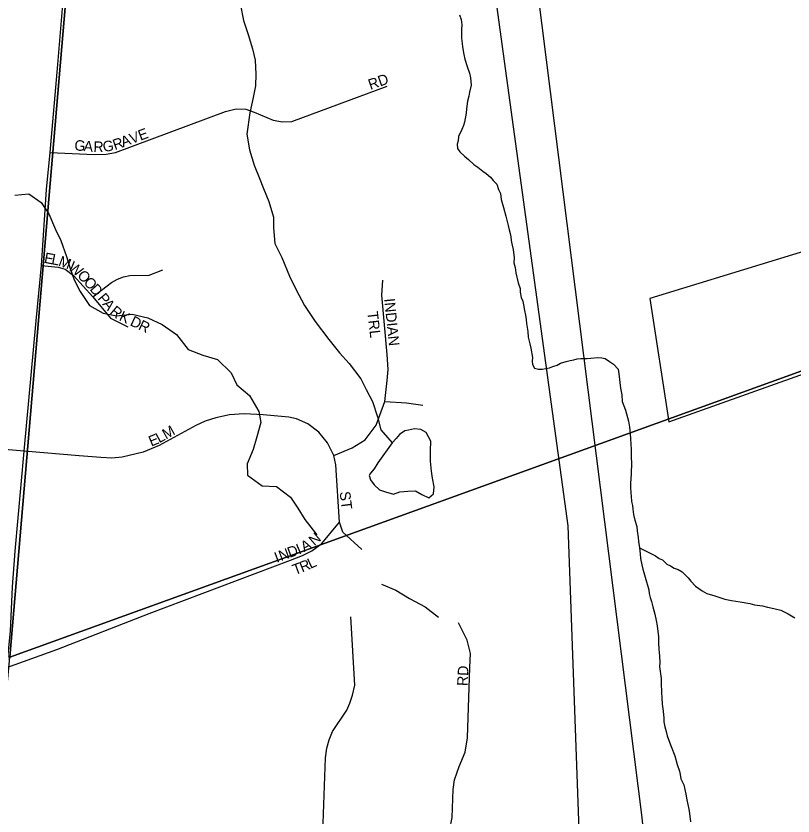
# Model space of a CAD drawing. Extents: x -209 to 4852, y 0 to 905.
# Drawn here: x 491.36 to 505.3, y 220.94 to 235.29 of the extents above; entities that cross this region are included whole.
import ezdxf

# ---------------------------------------------------------------- set-up
doc = ezdxf.new("R2010")
doc.units = 0
for name, color, linetype in [('GM_X_Airport_Location_Class_2', 7, 'Continuous'), ('GM_X_Airport_Location_Class_3', 7, 'Continuous'), ('GM_X_County_Road', 7, 'Continuous'), ('GM_X_Major_River', 7, 'Continuous'), ('GM_X_Minor_River', 7, 'Continuous'), ('GM_X_Rail_Line_Text', 7, 'Continuous'), ('GM_X_US_Location', 7, 'Continuous')]:
    doc.layers.add(name, color=color, linetype=linetype)

msp = doc.modelspace()

# ---------------------------------------------------------------- linework, layer by layer
at = {"layer": 'GM_X_Airport_Location_Class_2'}
for points in [[(490.715, 218.34), (490.817, 219.401), (490.916, 220.535), (491.045, 221.931), (491.084, 222.318), (491.193, 223.599), (491.258, 224.254), (491.294, 225.047), (491.344, 225.684), (491.503, 227.482), (491.719, 229.821), (491.816, 230.812), (491.902, 232.173), (491.972, 232.841), (492.107, 234.42), (492.211, 235.646), (492.234, 235.961), (492.406, 237.969), (492.444, 238.408), (492.492, 239.091), (492.554, 239.88), (492.684, 241.437), (492.748, 242.059)], [(491.972, 232.841), (492.762, 232.803), (492.973, 232.812), (493.142, 232.837), (495.114, 233.573), (495.309, 233.624), (495.478, 233.616), (495.63, 233.565), (495.969, 233.421), (496.138, 233.387), (496.307, 233.395), (498.016, 234.03)], [(491.816, 230.812), (492.116, 230.783), (492.236, 230.746), (492.386, 230.635), (492.737, 230.249), (493.054, 229.868), (493.364, 229.712)], [(492.737, 230.249), (493.07, 230.507), (493.18, 230.566), (493.286, 230.609), (493.401, 230.631), (493.748, 230.636), (493.993, 230.737)], [(497.06, 227.403), (497.391, 227.543), (497.62, 227.685), (497.819, 227.947), (497.974, 228.374), (498.016, 228.751), (498.037, 228.949), (498.019, 229.215), (497.919, 230.282), (497.936, 230.548)], [(497.974, 228.374), (498.366, 228.347), (498.659, 228.308)], [(497.06, 227.403), (496.943, 227.633), (496.788, 227.824), (496.595, 227.974), (496.39, 228.063), (496.25, 228.09), (495.79, 228.134), (495.45, 228.149), (495.186, 228.13), (494.943, 228.08), (494.75, 228.019), (494.586, 227.941), (493.923, 227.58), (493.639, 227.464), (493.264, 227.375), (493.077, 227.357), (492.877, 227.369), (492.491, 227.4), (491.503, 227.482)], [(491.503, 227.482), (490.316, 227.58)], [(497.561, 225.717), (497.221, 226.026), (497.164, 226.205), (497.094, 227.237), (497.06, 227.403)], [(491.193, 223.599), (492.088, 223.925), (493.748, 224.566), (496.283, 225.527), (496.496, 225.606), (496.665, 225.691), (496.847, 225.824), (497.164, 226.205)], [(496.819, 217.62), (496.9, 217.872), (496.974, 218.075), (497.001, 218.219), (496.995, 218.345), (496.953, 218.476), (496.872, 218.59), (496.814, 218.682), (496.794, 218.799), (496.913, 221.978), (496.933, 222.153), (496.974, 222.301), (497.035, 222.451), (497.291, 222.836), (497.347, 222.957), (497.396, 223.105), (497.436, 223.281), (497.365, 224.506)], [(498.632, 217.219), (498.675, 218.253), (498.698, 218.457), (498.866, 219.459), (498.904, 219.707), (498.967, 220.02), (499.036, 220.221), (499.142, 220.691), (499.181, 220.907), (499.198, 221.409), (499.224, 221.582), (499.307, 221.826), (499.416, 222.083), (499.459, 222.34), (499.5, 223.601), (499.513, 223.85), (499.452, 224.088), (499.297, 224.401)]]:
    msp.add_lwpolyline(points, dxfattribs=at)
at = {"layer": 'GM_X_County_Road'}
for points in [[(495.386, 235.484), (495.441, 235.209), (495.52, 234.957), (495.598, 234.697), (495.647, 234.498), (495.658, 234.247), (495.653, 234.034), (495.612, 233.829), (495.553, 233.549), (495.5, 233.17), (495.548, 232.888), (495.633, 232.612), (495.72, 232.39), (495.8, 232.191), (495.894, 231.961), (495.979, 231.678), (495.976, 231.488), (496, 231.206), (496.124, 230.953), (496.262, 230.623), (496.379, 230.385), (496.533, 230.093), (496.724, 229.808), (496.968, 229.484), (497.161, 229.244), (497.332, 229.051), (497.546, 228.781), (497.641, 228.589), (497.751, 228.374), (497.844, 228.098), (497.9, 227.861), (498.108, 227.629)], [(499.314, 235.307), (499.342, 235.223), (499.355, 235.131), (499.353, 235.055), (499.349, 234.888), (499.362, 234.797), (499.368, 234.736), (499.395, 234.598), (499.408, 234.514), (499.45, 234.384), (499.493, 234.261), (499.514, 234.177), (499.526, 234.048), (499.492, 233.919), (499.483, 233.851), (499.458, 233.76), (499.439, 233.624), (499.437, 233.548), (499.403, 233.382)], [(499.403, 233.382), (499.386, 233.321), (499.354, 233.254), (499.298, 233.126), (499.288, 233.05), (499.272, 232.99), (499.277, 232.913), (499.321, 232.852), (499.403, 232.774), (499.478, 232.711), (499.574, 232.625), (499.642, 232.578), (499.731, 232.507), (499.791, 232.46), (499.873, 232.397), (499.917, 232.335), (499.984, 232.273), (500.012, 232.173), (500.048, 232.104), (500.061, 231.997), (500.103, 231.852), (500.145, 231.698), (500.186, 231.53), (500.207, 231.454), (500.221, 231.385), (500.235, 231.324), (500.241, 231.263), (500.254, 231.202), (500.275, 231.102), (500.294, 230.95), (500.292, 230.859), (500.312, 230.774), (500.325, 230.683), (500.366, 230.499), (500.402, 230.4), (500.4, 230.331), (500.421, 230.24), (500.45, 230.17), (500.463, 230.109), (500.483, 230.002), (500.497, 229.918), (500.51, 229.842), (500.516, 229.774), (500.543, 229.628), (500.548, 229.529), (500.575, 229.407), (500.596, 229.331), (500.622, 229.163), (500.621, 229.094), (500.627, 229.033), (500.663, 228.972), (500.731, 228.955), (500.8, 228.953), (500.93, 228.973), (500.991, 229.002), (501.068, 229.022), (501.129, 229.059), (501.229, 229.087), (501.298, 229.108), (501.367, 229.122), (501.428, 229.135), (501.489, 229.141), (501.603, 229.146), (501.672, 229.152), (501.794, 229.164), (501.87, 229.155), (501.93, 229.146), (502.005, 229.091), (502.08, 229.043), (502.161, 228.95), (502.174, 228.866), (502.193, 228.713), (502.206, 228.614), (502.226, 228.492), (502.231, 228.37), (502.295, 228.217), (502.344, 228.018), (502.364, 227.911), (502.376, 227.797), (502.381, 227.698), (502.387, 227.614), (502.392, 227.507), (502.397, 227.416), (502.396, 227.355), (502.401, 227.279), (502.396, 227.066), (502.385, 226.907), (502.383, 226.831), (502.388, 226.732), (502.394, 226.671), (502.399, 226.58), (502.42, 226.503), (502.426, 226.442), (502.439, 226.343), (502.46, 226.244), (502.495, 226.129), (502.501, 226.053), (502.52, 225.93), (502.526, 225.862), (502.546, 225.747), (502.559, 225.641)], [(491.336, 232.072), (491.587, 232.098), (491.811, 231.941), (491.944, 231.741), (492.067, 231.457), (492.162, 231.258), (492.263, 230.974)], [(492.263, 230.974), (492.327, 230.76), (492.399, 230.553), (492.508, 230.346), (492.678, 230.092), (492.918, 229.958), (493.16, 229.908), (493.441, 229.94), (493.721, 229.874), (493.977, 229.755), (494.239, 229.575), (494.446, 229.305), (494.709, 229.201), (494.973, 229.127), (495.219, 228.887), (495.321, 228.672), (495.545, 228.477), (495.714, 228.193), (495.748, 227.994), (495.675, 227.737), (495.61, 227.51), (495.506, 227.254), (495.51, 227.048), (495.771, 226.861), (496.029, 226.848), (496.283, 226.653), (496.416, 226.46), (496.541, 226.253), (496.756, 225.982)], [(502.546, 225.747), (502.832, 225.604), (502.899, 225.556), (502.959, 225.532), (503.033, 225.454), (503.101, 225.422), (503.169, 225.382), (503.236, 225.358), (503.311, 225.318), (503.415, 225.209), (503.467, 225.147), (503.549, 225.061), (503.668, 224.975), (503.751, 224.927), (503.894, 224.885), (504.075, 224.828), (504.196, 224.802), (504.348, 224.775), (504.522, 224.748), (504.605, 224.723), (504.749, 224.705), (504.84, 224.68), (504.9, 224.671), (504.976, 224.653), (505.082, 224.628), (505.21, 224.564), (505.33, 224.493)], [(502.559, 225.641), (502.564, 225.557), (502.584, 225.442), (502.605, 225.366), (502.619, 225.305), (502.647, 225.22), (502.71, 224.991), (502.716, 224.93), (502.737, 224.853), (502.758, 224.784), (502.786, 224.685), (502.821, 224.555), (502.841, 224.44), (502.862, 224.348), (502.887, 224.15), (502.885, 224.044), (502.889, 223.93), (502.902, 223.808), (502.906, 223.686), (502.905, 223.618), (502.93, 223.404), (502.935, 223.32), (502.939, 223.153), (502.944, 223.054), (502.949, 222.94), (502.968, 222.818), (502.98, 222.688), (502.979, 222.627), (503, 222.536), (503.02, 222.452), (503.041, 222.375), (503.062, 222.306), (503.113, 222.183), (503.177, 222.014), (503.219, 221.861), (503.261, 221.739), (503.275, 221.677), (503.288, 221.601), (503.339, 221.493), (503.373, 221.325), (503.393, 221.226), (503.427, 221.058), (503.44, 220.982), (503.459, 220.829)], [(497.915, 225.093), (498.171, 224.989), (498.418, 224.84), (498.696, 224.69), (498.935, 224.503)]]:
    msp.add_lwpolyline(points, dxfattribs=at)
at = {"layer": 'GM_X_Major_River'}
for points in [[(498.128, 226.709), (498.243, 226.752), (498.387, 226.764), (498.524, 226.769), (498.637, 226.706), (498.764, 226.643), (498.849, 226.717), (498.859, 226.839), (498.832, 226.999), (498.812, 227.121), (498.792, 227.304), (498.796, 227.486), (498.799, 227.661), (498.719, 227.815), (498.621, 227.87), (498.508, 227.88), (498.401, 227.859), (498.333, 227.845), (498.24, 227.779), (498.178, 227.711), (498.108, 227.629)], [(498.108, 227.629), (497.851, 227.269), (497.781, 227.164), (497.718, 227.089), (497.695, 227.044), (497.716, 226.967), (497.782, 226.875), (497.879, 226.789), (497.985, 226.749), (498.128, 226.709)]]:
    msp.add_lwpolyline(points, dxfattribs=at)
at = {"layer": 'GM_X_Minor_River'}
for points in [[(492.971, 244.015), (513.823, 252.487), (511.895, 231.246), (491.244, 223.785)], [(470.722, 248.55), (492.971, 244.015), (491.244, 223.785), (468.884, 227.907)], [(491.244, 223.785), (511.895, 231.246), (509.934, 210.211), (489.369, 203.687)]]:
    msp.add_lwpolyline(points, close=True, dxfattribs=at)
at = {"layer": 'GM_X_Rail_Line_Text'}
msp.add_lwpolyline([(502.8, 218.809), (502.776, 219.002), (502.592, 220.909), (500.427, 238.061), (500.19, 239.911), (499.976, 241.813)], dxfattribs=at)
at = {"layer": 'GM_X_US_Location'}
for points in [[(505.633, 243.664), (498.996, 241.277), (499.575, 238.414), (501.258, 226.141), (501.506, 219.364)], [(511.797, 232.995), (502.73, 230.22), (503.069, 228.007), (509.6, 230.336)]]:
    msp.add_lwpolyline(points, dxfattribs=at)

# ---------------------------------------------------------------- texts
at = {"layer": 'GM_X_Airport_Location_Class_3'}
for s, height, rotation, p in [('RD', 0.1894, 19.4394, (497.716, 233.961)), ('E', 0.189, 20.5784, (493.59, 233.049)), ('R', 0.189, 19.1362, (493.131, 232.881)), ('A', 0.189, 20.4441, (493.277, 232.932)), ('V', 0.189, 20.5653, (493.434, 232.99)), ('G', 0.189, 355.0549, (492.398, 232.879)), ('A', 0.189, 355.0549, (492.564, 232.865)), ('R', 0.189, 358.8419, (492.744, 232.85)), ('G', 0.189, 7.9061, (492.927, 232.849)), ('E', 0.189, 349.1134, (491.851, 230.862)), ('L', 0.189, 348.9205, (491.982, 230.837)), ('M', 0.189, 339.0645, (492.104, 230.814)), ('W', 0.189, 322.0911, (492.278, 230.75)), ('O', 0.189, 313.4853, (492.444, 230.622)), ('O', 0.189, 312.356, (492.558, 230.502)), ('D', 0.189, 311.815, (492.67, 230.379)), ('P', 0.189, 309.7951, (492.812, 230.218)), ('A', 0.189, 310.0457, (492.898, 230.115)), ('R', 0.189, 319.5234, (493.029, 229.963)), ('INDIAN', 0.1894, 275.8272, (497.963, 230.214)), ('K', 0.189, 335.6728, (493.193, 229.834)), ('TRL', 0.1894, 276.5864, (497.66, 229.978)), ('D', 0.189, 334.5883, (493.389, 229.745)), ('R', 0.189, 334.6091, (493.539, 229.673)), ('M', 0.189, 29.6184, (494.047, 227.687)), ('E', 0.189, 22.4307, (493.784, 227.561)), ('L', 0.189, 28.5192, (493.926, 227.621)), ('ST', 0.1894, 277.12, (497.163, 226.748)), ('N', 0.189, 40.8749, (496.71, 225.774)), ('D', 0.189, 20.5228, (496.268, 225.565)), ('I', 0.189, 22.863, (496.432, 225.626)), ('A', 0.189, 28.9295, (496.528, 225.668)), ('I', 0.189, 20.4947, (496.034, 225.477)), ('N', 0.189, 20.5298, (496.112, 225.506)), ('R', 0.189, 21.9324, (496.49, 225.305)), ('L', 0.189, 25.4222, (496.641, 225.366)), ('T', 0.189, 19.9037, (496.358, 225.257)), ('RD', 0.1894, 86.989, (499.459, 223.263))]:
    msp.add_text(s, height=height, rotation=rotation, dxfattribs=at).set_placement(p)

doc.saveas('drawing.dxf')
